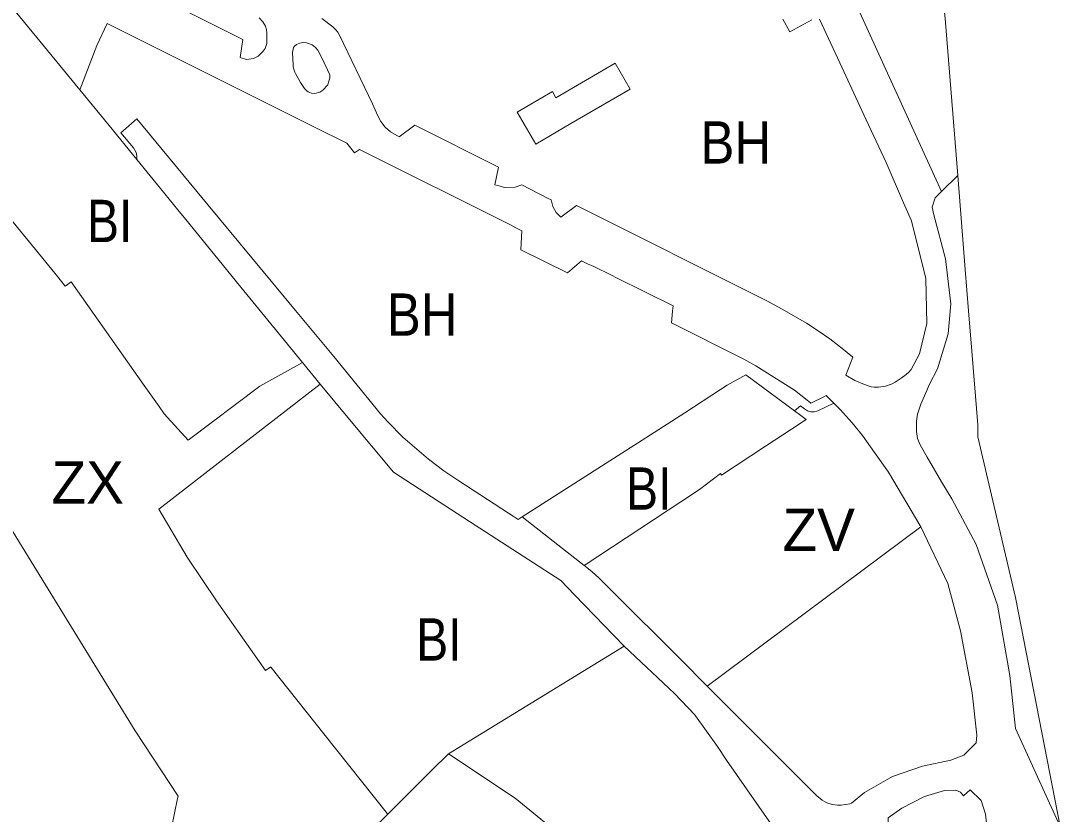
# Model space of a CAD drawing. Extents: x -650451 to -642268, y -1075216 to -1066610.
# Drawn here: x -645752.9 to -645458.3, y -1070452.4 to -1070227.5 of the extents above; entities that cross this region are included whole.
import ezdxf

# ---------------------------------------------------------------- set-up
doc = ezdxf.new("R2010")
doc.units = 0
doc.header["$LTSCALE"] = 4.8
for name, color, linetype, lineweight in [('1', 7, 'Continuous', 13), ('12', 7, 'Continuous', 13), ('15', 7, 'Continuous', 13), ('2', 7, 'Continuous', 13), ('30', 7, 'Continuous', 13), ('40', 7, 'Continuous', 13), ('43', 7, 'Continuous', 13), ('46', 7, 'Continuous', 13)]:
    doc.layers.add(name, color=color, linetype=linetype, lineweight=lineweight)
doc.layers.add('62', color=7, linetype='Continuous')

msp = doc.modelspace()

# ---------------------------------------------------------------- linework, layer by layer
at = {"layer": '1'}
msp.add_line((-645511.85, -1070331.21), (-645513.74, -1070330.61), dxfattribs=at)
for points in [[(-645499.142, -1070133.293), (-645493.76, -1070199.15), (-645490.95, -1070226.89), (-645487.361, -1070271.37), (-645491.94, -1070275.85)], [(-645685.15, -1070237.04), (-645685.63, -1070237.48), (-645686.92, -1070238.21), (-645688.89, -1070238.48), (-645690.7, -1070237.92), (-645689.98, -1070232.76), (-645718.13, -1070218.62), (-645721.5, -1070222.51), (-645722.3, -1070222.09), (-645723.12, -1070221.54), (-645723.86, -1070220.86), (-645724.56, -1070220.16), (-645725.12, -1070219.36), (-645725.6, -1070218.49), (-645726.35, -1070216.63), (-645726.4, -1070216.45), (-645726.9, -1070214.7), (-645727.06, -1070211.99), (-645727.08, -1070199.84), (-645727.01, -1070198.88), (-645726.74, -1070197.89)], [(-645491.94, -1070275.85), (-645515.14, -1070225.18)], [(-645736.13, -1070247.03), (-645731.34, -1070234.47), (-645728.35, -1070228.3)], [(-645728.35, -1070228.3), (-645669.6, -1070257.62), (-645660.43, -1070262.21), (-645658.26, -1070264.97), (-645656.89, -1070263.97), (-645614.09, -1070285.34), (-645612.62, -1070286.23)], [(-645685.29, -1070226.68), (-645684.27, -1070227.77), (-645683.55, -1070229.06), (-645683.24, -1070229.99), (-645683.1, -1070230.96), (-645683.1, -1070233.93)], [(-645652.09, -1070253.54), (-645653.25, -1070251.05), (-645662.54, -1070231.59), (-645663.06, -1070230.74), (-645663.7, -1070229.94), (-645664.41, -1070229.22), (-645667.58, -1070226.84)], [(-645536.96, -1070227.02), (-645534.91, -1070230.65), (-645528.67, -1070227.19)], [(-645526.54, -1070227.07), (-645520.8, -1070239.45), (-645513.98, -1070254.18), (-645507.67, -1070267.7), (-645502.73, -1070279.1), (-645500.48, -1070284.17), (-645496.38, -1070300.54), (-645496.11, -1070313.29), (-645498.18, -1070321.89), (-645500.52, -1070326.31), (-645501.23, -1070327.1), (-645501.97, -1070327.79), (-645503.39, -1070328.83), (-645505.07, -1070329.94), (-645505.94, -1070330.42), (-645507.86, -1070331.09), (-645509.83, -1070331.34), (-645510.85, -1070331.37), (-645511.08, -1070331.33), (-645511.85, -1070331.21)], [(-645683.1, -1070233.93), (-645683.64, -1070235.31), (-645684.17, -1070236.13), (-645685.15, -1070237.04)], [(-645675.05, -1070242.39), (-645675.19, -1070242.01), (-645675.38, -1070241.46), (-645675.68, -1070240.52), (-645675.72, -1070239.98), (-645675.84, -1070236.5), (-645675.72, -1070235.56), (-645675.57, -1070235.09), (-645675.3, -1070234.68), (-645674.76, -1070234.24), (-645673.84, -1070233.86), (-645672.93, -1070233.69), (-645671.93, -1070233.74), (-645670.27, -1070234.34), (-645669.32, -1070235.05), (-645668.66, -1070235.81), (-645667.82, -1070237.39), (-645665.95, -1070241.42), (-645665.29, -1070242.79), (-645665.3, -1070243.77), (-645665.63, -1070244.88), (-645665.9, -1070245.66), (-645667.27, -1070247.14), (-645668.09, -1070247.68)], [(-645672.5, -1070246.67), (-645673.57, -1070244.99), (-645675.05, -1070242.39)], [(-645719.97, -1070266.78), (-645727.82, -1070257.18), (-645736.13, -1070247.03)], [(-645671.41, -1070247.65), (-645671.82, -1070247.37), (-645672.5, -1070246.67)], [(-645668.09, -1070247.68), (-645669.55, -1070248.13), (-645670.52, -1070248.05), (-645671.41, -1070247.65)], [(-645649.58, -1070257.64), (-645650.82, -1070256.08), (-645651.31, -1070255.21), (-645652.09, -1070253.54)], [(-645610.79, -1070368.09), (-645611.962, -1070368.839), (-645613.38, -1070367.92), (-645614.7, -1070367.06), (-645628.75, -1070357.93), (-645632.95, -1070355.11), (-645637.36, -1070351.79), (-645644.64, -1070345.53), (-645648.88, -1070341.2), (-645650.9, -1070338.92), (-645664.18, -1070322.7), (-645675, -1070309.61), (-645699.8, -1070279.74), (-645719.96, -1070255.28), (-645724.49, -1070259.22), (-645720.96, -1070263.53), (-645720.2, -1070264.87), (-645719.99, -1070265.86), (-645719.97, -1070266.78)], [(-645641.19, -1070257.07), (-645645.66, -1070260.4), (-645648.09, -1070258.94), (-645649.58, -1070257.64)], [(-645617.72, -1070274.23), (-645618.51, -1070273.95), (-645617.47, -1070269.03), (-645641.19, -1070257.07)], [(-645599.83, -1070283.19), (-645601.11, -1070281.84), (-645602.09, -1070280.09), (-645602.55, -1070278.27), (-645603.41, -1070277.84), (-645610.88, -1070274), (-645612.82, -1070274.62), (-645615.79, -1070274.73), (-645617.72, -1070274.23)], [(-645530.25, -1070313.22), (-645537.1, -1070309.2), (-645541.5, -1070306.9), (-645595.35, -1070279.9), (-645599.83, -1070283.19)], [(-645612.62, -1070286.23), (-645610.9, -1070287.06), (-645611.16, -1070292.44)], [(-645611.16, -1070292.44), (-645597.98, -1070298.96), (-645594, -1070295.5)], [(-645594, -1070295.5), (-645592.29, -1070296.36), (-645590.5, -1070297.12), (-645585.46, -1070299.64), (-645584.05, -1070300.34), (-645568.03, -1070308.34)], [(-645568.03, -1070308.34), (-645568.15, -1070309.82), (-645568.43, -1070313.14), (-645548.02, -1070323.38), (-645544.53, -1070325.28), (-645533.6, -1070332.18), (-645530.01, -1070335.06), (-645529.13, -1070335.77)], [(-645519.05, -1070327.91), (-645517.1, -1070322.89), (-645519.69, -1070320.69), (-645523.65, -1070317.65), (-645526.89, -1070315.37), (-645530.25, -1070313.22)], [(-645533.65, -1070338.05), (-645547.45, -1070327.81), (-645552.7, -1070330.8), (-645554.62, -1070332.05), (-645564.67, -1070338.61), (-645575.78, -1070345.71), (-645610.79, -1070368.09)], [(-645513.74, -1070330.61), (-645516.54, -1070329.46), (-645519.05, -1070327.91)], [(-645529.13, -1070335.77), (-645528.96, -1070335.9), (-645525.29, -1070334.08), (-645524.65, -1070333.76)], [(-645524.65, -1070333.76), (-645522.82, -1070335.53), (-645522.51, -1070335.85)], [(-645522.51, -1070335.85), (-645526.99, -1070338.05), (-645527.32, -1070338.15), (-645527.96, -1070338.33), (-645528.45, -1070338.37), (-645528.96, -1070338.33), (-645529.9, -1070338.05), (-645530.76, -1070337.5), (-645531.89, -1070336.61), (-645533.65, -1070338.05)], [(-645505.89, -1070470.28), (-645506.94, -1070459.72), (-645507.07, -1070453.47), (-645503.21, -1070450.74), (-645496.76, -1070447.39), (-645491.1, -1070445.67), (-645487.86, -1070445.62), (-645486.55, -1070446.19), (-645485.77, -1070447.23), (-645483.85, -1070445.46), (-645480.71, -1070448.54), (-645479.45, -1070452.44), (-645477.83, -1070467.43), (-645478.2, -1070492.9)]]:
    msp.add_lwpolyline(points, dxfattribs=at)
msp.add_lwpolyline([(-645602.21, -1070247.58), (-645612.19, -1070253.36), (-645606.9, -1070262.43), (-645596.98, -1070256.64), (-645580.2, -1070246.83), (-645584.45, -1070239.54), (-645601.21, -1070249.32)], close=True, dxfattribs=at)
at = {"layer": '12'}
msp.add_line((-645631.63, -1070435.3), (-645581.88, -1070404.79), dxfattribs=at)
for points in [[(-645581.88, -1070404.79), (-645567.63, -1070418.2), (-645561.93, -1070424.15), (-645561.67, -1070424.51), (-645555.45, -1070433.22), (-645552.84, -1070437.12), (-645538.09, -1070458.33), (-645541.31, -1070470.02), (-645542.06, -1070472.61)], [(-645569.97, -1070488.3), (-645572.86, -1070481.41), (-645575.7, -1070477.77), (-645590.966, -1070465.607), (-645594.62, -1070462.7), (-645612.77, -1070447.82), (-645631.63, -1070435.3)]]:
    msp.add_lwpolyline(points, dxfattribs=at)
at = {"layer": '15'}
msp.add_line((-645652.09, -1070253.54), (-645651.31, -1070255.21), dxfattribs=at)
for points in [[(-645727.06, -1070211.99), (-645726.9, -1070214.7), (-645726.4, -1070216.45), (-645726.35, -1070216.63), (-645725.6, -1070218.49), (-645725.12, -1070219.36), (-645724.56, -1070220.16), (-645723.86, -1070220.86), (-645723.12, -1070221.54), (-645722.3, -1070222.09), (-645721.5, -1070222.51), (-645718.13, -1070218.62), (-645689.98, -1070232.76), (-645690.7, -1070237.92), (-645688.89, -1070238.48), (-645686.92, -1070238.21), (-645685.63, -1070237.48), (-645685.15, -1070237.04)], [(-645736.13, -1070247.03), (-645757.46, -1070220.95), (-645785.59, -1070247.22)], [(-645515.14, -1070225.18), (-645491.94, -1070275.85)], [(-645728.35, -1070228.3), (-645731.34, -1070234.47), (-645736.13, -1070247.03)], [(-645656.89, -1070263.97), (-645658.26, -1070264.97), (-645660.43, -1070262.21), (-645669.6, -1070257.62), (-645728.35, -1070228.3)], [(-645683.24, -1070229.99), (-645683.55, -1070229.06), (-645684.27, -1070227.77), (-645685.29, -1070226.68)], [(-645667.58, -1070226.84), (-645664.41, -1070229.22), (-645663.7, -1070229.94), (-645663.06, -1070230.74), (-645662.54, -1070231.59), (-645653.25, -1070251.05), (-645652.09, -1070253.54)], [(-645528.67, -1070227.19), (-645534.91, -1070230.65), (-645536.96, -1070227.02)], [(-645511.85, -1070331.21), (-645511.08, -1070331.33), (-645510.85, -1070331.37), (-645509.83, -1070331.34), (-645507.86, -1070331.09), (-645505.94, -1070330.42), (-645505.07, -1070329.94), (-645503.39, -1070328.83), (-645501.97, -1070327.79), (-645501.23, -1070327.1), (-645500.52, -1070326.31), (-645498.18, -1070321.89), (-645496.11, -1070313.29), (-645496.38, -1070300.54), (-645500.48, -1070284.17), (-645502.73, -1070279.1), (-645507.67, -1070267.7), (-645513.98, -1070254.18), (-645520.8, -1070239.45), (-645526.54, -1070227.07)], [(-645685.15, -1070237.04), (-645684.17, -1070236.13), (-645683.64, -1070235.31), (-645683.1, -1070233.93), (-645683.1, -1070230.96), (-645683.24, -1070229.99)], [(-645667.27, -1070247.14), (-645665.9, -1070245.66), (-645665.63, -1070244.88), (-645665.3, -1070243.77), (-645665.29, -1070242.79), (-645665.95, -1070241.42), (-645667.82, -1070237.39), (-645668.66, -1070235.81), (-645669.32, -1070235.05), (-645670.27, -1070234.34), (-645671.93, -1070233.74), (-645672.93, -1070233.69), (-645673.84, -1070233.86), (-645674.76, -1070234.24), (-645675.3, -1070234.68), (-645675.57, -1070235.09), (-645675.72, -1070235.56), (-645675.84, -1070236.5), (-645675.72, -1070239.98), (-645675.68, -1070240.52), (-645675.38, -1070241.46), (-645675.19, -1070242.01), (-645675.05, -1070242.39)], [(-645675.05, -1070242.39), (-645673.57, -1070244.99), (-645672.5, -1070246.67)], [(-645672.5, -1070246.67), (-645671.82, -1070247.37), (-645671.41, -1070247.65), (-645670.52, -1070248.05)], [(-645670.52, -1070248.05), (-645669.55, -1070248.13), (-645668.09, -1070247.68), (-645667.27, -1070247.14)], [(-645719.97, -1070266.78), (-645719.99, -1070265.86), (-645720.2, -1070264.87), (-645720.96, -1070263.53), (-645724.49, -1070259.22), (-645719.96, -1070255.28), (-645699.8, -1070279.74), (-645675, -1070309.61), (-645664.18, -1070322.7), (-645650.9, -1070338.92), (-645648.88, -1070341.2), (-645644.64, -1070345.53), (-645637.36, -1070351.79), (-645632.95, -1070355.11), (-645628.75, -1070357.93), (-645614.7, -1070367.06), (-645613.38, -1070367.92), (-645611.962, -1070368.839), (-645610.79, -1070368.09), (-645593.25, -1070381.88)], [(-645651.31, -1070255.21), (-645650.82, -1070256.08), (-645649.58, -1070257.64)], [(-645649.58, -1070257.64), (-645648.09, -1070258.94), (-645645.66, -1070260.4), (-645641.19, -1070257.07), (-645617.47, -1070269.03)], [(-645673.07, -1070324.33), (-645689.64, -1070304.02), (-645706.14, -1070283.79), (-645708.38, -1070281.04), (-645713.26, -1070275.04), (-645719.97, -1070266.78)], [(-645611.16, -1070292.44), (-645610.9, -1070287.06), (-645612.62, -1070286.23), (-645614.09, -1070285.34), (-645656.89, -1070263.97)], [(-645617.47, -1070269.03), (-645618.51, -1070273.95), (-645617.72, -1070274.23)], [(-645617.72, -1070274.23), (-645615.79, -1070274.73), (-645612.82, -1070274.62), (-645610.88, -1070274), (-645603.41, -1070277.84), (-645602.55, -1070278.27), (-645602.09, -1070280.09), (-645601.11, -1070281.84), (-645599.83, -1070283.19)], [(-645491.94, -1070275.85), (-645493.8, -1070277.67), (-645494.57, -1070280.34), (-645494.12, -1070282.52), (-645490.79, -1070294.93), (-645489.31, -1070307.77), (-645490.03, -1070316.27), (-645493.05, -1070326.11), (-645495.44, -1070330.67), (-645496.12, -1070332.34), (-645497.83, -1070336.16), (-645498.75, -1070338.98), (-645499.01, -1070340.96), (-645499.09, -1070343.91), (-645498.74, -1070345.87), (-645498, -1070347.74), (-645496.02, -1070351.15), (-645491.97, -1070358.14), (-645488.99, -1070362.96)], [(-645599.83, -1070283.19), (-645595.35, -1070279.9), (-645541.5, -1070306.9), (-645537.1, -1070309.2), (-645530.25, -1070313.22), (-645526.89, -1070315.37), (-645523.65, -1070317.65), (-645519.69, -1070320.69)], [(-645594, -1070295.5), (-645597.98, -1070298.96), (-645611.16, -1070292.44)], [(-645584.05, -1070300.34), (-645585.46, -1070299.64), (-645590.5, -1070297.12), (-645592.29, -1070296.36), (-645594, -1070295.5)], [(-645548.02, -1070323.38), (-645568.43, -1070313.14), (-645568.15, -1070309.82), (-645568.03, -1070308.34), (-645584.05, -1070300.34)], [(-645519.69, -1070320.69), (-645517.1, -1070322.89), (-645519.05, -1070327.91)], [(-645581.88, -1070404.79), (-645595.96, -1070390.23), (-645599.86, -1070386.2), (-645625.71, -1070369.4), (-645647.28, -1070355.49), (-645659.71, -1070340.52), (-645668.02, -1070330.52), (-645673.07, -1070324.33)], [(-645525.29, -1070334.08), (-645528.96, -1070335.9), (-645529.13, -1070335.77), (-645530.01, -1070335.06), (-645533.6, -1070332.18), (-645544.53, -1070325.28), (-645548.02, -1070323.38)], [(-645519.05, -1070327.91), (-645516.54, -1070329.46), (-645513.74, -1070330.61), (-645511.85, -1070331.21)], [(-645522.51, -1070335.85), (-645522.82, -1070335.53), (-645524.65, -1070333.76), (-645525.29, -1070334.08)], [(-645517.31, -1070341.47), (-645520.71, -1070337.71), (-645522.51, -1070335.85)], [(-645497.81, -1070370.93), (-645506.98, -1070355.47), (-645510.91, -1070349.88), (-645514.32, -1070345.01), (-645517.31, -1070341.47)], [(-645488.99, -1070362.96), (-645482.16, -1070375.96), (-645476.12, -1070393.13), (-645472.61, -1070413.13), (-645470.99, -1070428.07), (-645461.32, -1070449.31), (-645458.32, -1070455.91)], [(-645483.29, -1070417.99), (-645486.54, -1070400.38), (-645490.19, -1070386.97), (-645497.81, -1070370.93)], [(-645593.25, -1070381.88), (-645592.94, -1070382.12), (-645590.96, -1070383.71), (-645589.08, -1070385.43), (-645562.28, -1070412.17), (-645562.06, -1070412.4), (-645558.36, -1070416.1)], [(-645542.06, -1070472.61), (-645541.31, -1070470.02), (-645538.09, -1070458.33), (-645552.84, -1070437.12), (-645555.45, -1070433.22), (-645561.67, -1070424.51), (-645561.93, -1070424.15), (-645567.63, -1070418.2), (-645581.88, -1070404.79)], [(-645558.36, -1070416.1), (-645527.34, -1070447.1), (-645525.75, -1070448.41), (-645524.42, -1070449.16), (-645522.95, -1070449.61), (-645521.41, -1070449.84), (-645520.4, -1070449.87), (-645517.95, -1070449.45), (-645517.44, -1070449.23), (-645513.81, -1070446.24), (-645505.88, -1070441.74), (-645497.33, -1070438.82), (-645489.34, -1070437.05), (-645485.67, -1070435.7), (-645482.18, -1070432.13), (-645481.93, -1070430.04), (-645483.29, -1070417.99)], [(-645479.45, -1070452.44), (-645480.71, -1070448.54), (-645483.85, -1070445.46), (-645485.77, -1070447.23), (-645486.55, -1070446.19), (-645487.86, -1070445.62), (-645491.1, -1070445.67), (-645496.76, -1070447.39), (-645503.21, -1070450.74), (-645507.07, -1070453.47), (-645506.94, -1070459.72), (-645505.89, -1070470.28), (-645509.73, -1070470.79)]]:
    msp.add_lwpolyline(points, dxfattribs=at)
at = {"layer": '2'}
for points in [[(-645785.59, -1070247.22), (-645757.46, -1070220.95), (-645736.13, -1070247.03)], [(-645673.07, -1070324.33), (-645685.17, -1070331.09), (-645705.43, -1070346.35), (-645712.21, -1070338.93), (-645713.66, -1070336.87), (-645717.87, -1070330.92), (-645738.64, -1070301.51), (-645740.25, -1070302.69), (-645742.73, -1070299.63), (-645743.21, -1070299.04), (-645757.57, -1070281.48), (-645771.96, -1070263.88), (-645785.59, -1070247.22)], [(-645736.13, -1070247.03), (-645727.82, -1070257.18), (-645719.97, -1070266.78)], [(-645719.97, -1070266.78), (-645713.26, -1070275.04), (-645708.38, -1070281.04), (-645706.14, -1070283.79), (-645689.64, -1070304.02), (-645673.07, -1070324.33)], [(-645837.64, -1070295.83), (-645834.26, -1070303.42), (-645832.25, -1070305.65), (-645828.22, -1070310.11), (-645806.76, -1070328.54), (-645794.16, -1070338.86), (-645775.346, -1070326.977), (-645755.75, -1070371.21), (-645720.48, -1070428.75), (-645715.56, -1070436.27), (-645708.28, -1070447.28), (-645708.42, -1070447.94), (-645710.14, -1070456.31)], [(-645610.79, -1070368.09), (-645575.78, -1070345.71), (-645564.67, -1070338.61), (-645554.62, -1070332.05), (-645552.7, -1070330.8), (-645547.45, -1070327.81), (-645533.65, -1070338.05)], [(-645648.9, -1070452.38), (-645648.95, -1070452.32), (-645666.99, -1070429.58), (-645681.89, -1070410.81), (-645682.02, -1070410.65), (-645683.52, -1070411.71), (-645697.44, -1070391.91), (-645701.32, -1070386.14), (-645705.74, -1070379.56), (-645713.73, -1070365.9), (-645692.34, -1070349.34), (-645668.02, -1070330.52)], [(-645668.02, -1070330.52), (-645659.71, -1070340.52), (-645647.28, -1070355.49), (-645625.71, -1070369.4), (-645599.86, -1070386.2), (-645595.96, -1070390.23), (-645581.88, -1070404.79), (-645631.63, -1070435.3)], [(-645533.65, -1070338.05), (-645531.79, -1070339.43), (-645530.35, -1070340.49), (-645534.51, -1070343.21), (-645541.88, -1070348.04), (-645554.27, -1070356.33), (-645554.55, -1070355.86), (-645560.57, -1070360.38), (-645565.53, -1070363.64), (-645593.25, -1070381.88), (-645610.79, -1070368.09)], [(-645631.63, -1070435.3), (-645636.42, -1070439.93), (-645648.9, -1070452.38)]]:
    msp.add_lwpolyline(points, dxfattribs=at)
at = {"layer": '30'}
msp.add_lwpolyline([(-645602.21, -1070247.58), (-645601.21, -1070249.32), (-645584.45, -1070239.54), (-645580.2, -1070246.83), (-645596.98, -1070256.64), (-645606.9, -1070262.43), (-645612.19, -1070253.36)], close=True, dxfattribs=at)
at = {"layer": '40'}
for points in [[(-645533.65, -1070338.05), (-645531.89, -1070336.61), (-645530.76, -1070337.5), (-645529.9, -1070338.05), (-645528.96, -1070338.33), (-645528.45, -1070338.37), (-645527.96, -1070338.33), (-645527.32, -1070338.15), (-645526.99, -1070338.05), (-645522.51, -1070335.85)], [(-645522.51, -1070335.85), (-645520.71, -1070337.71), (-645517.31, -1070341.47)], [(-645593.25, -1070381.88), (-645565.53, -1070363.64), (-645560.57, -1070360.38), (-645554.55, -1070355.86), (-645554.27, -1070356.33), (-645541.88, -1070348.04), (-645534.51, -1070343.21), (-645530.35, -1070340.49), (-645531.79, -1070339.43), (-645533.65, -1070338.05)], [(-645517.31, -1070341.47), (-645514.32, -1070345.01), (-645510.91, -1070349.88), (-645506.98, -1070355.47), (-645497.81, -1070370.93), (-645558.36, -1070416.1)], [(-645558.36, -1070416.1), (-645562.06, -1070412.4), (-645562.28, -1070412.17), (-645589.08, -1070385.43), (-645590.96, -1070383.71), (-645592.94, -1070382.12), (-645593.25, -1070381.88)]]:
    msp.add_lwpolyline(points, dxfattribs=at)
at = {"layer": '43'}
for points in [[(-645785.59, -1070247.22), (-645771.96, -1070263.88), (-645757.57, -1070281.48), (-645743.21, -1070299.04), (-645742.73, -1070299.63), (-645740.25, -1070302.69), (-645738.64, -1070301.51), (-645717.87, -1070330.92), (-645713.66, -1070336.87), (-645712.21, -1070338.93), (-645705.43, -1070346.35), (-645685.17, -1070331.09), (-645673.07, -1070324.33), (-645668.02, -1070330.52)], [(-645710.14, -1070456.31), (-645708.42, -1070447.94), (-645708.28, -1070447.28), (-645715.56, -1070436.27), (-645720.48, -1070428.75), (-645755.75, -1070371.21), (-645775.346, -1070326.977), (-645794.16, -1070338.86), (-645806.76, -1070328.54), (-645828.22, -1070310.11), (-645832.25, -1070305.65), (-645834.26, -1070303.42), (-645837.64, -1070295.83)], [(-645668.02, -1070330.52), (-645692.34, -1070349.34), (-645713.73, -1070365.9), (-645705.74, -1070379.56), (-645701.32, -1070386.14), (-645697.44, -1070391.91), (-645683.52, -1070411.71), (-645682.02, -1070410.65), (-645681.89, -1070410.81), (-645666.99, -1070429.58), (-645648.95, -1070452.32), (-645648.9, -1070452.38), (-645665.6, -1070469.04)]]:
    msp.add_lwpolyline(points, dxfattribs=at)
at = {"layer": '46'}
for points in [[(-645487.361, -1070271.37), (-645490.95, -1070226.89), (-645493.76, -1070199.15), (-645499.142, -1070133.293)], [(-645458.32, -1070455.91), (-645471, -1070391), (-645481.67, -1070345.39), (-645481.65, -1070342.07), (-645483.34, -1070321.17), (-645484.27, -1070309.7), (-645485.21, -1070298.03), (-645487.361, -1070271.37)]]:
    msp.add_lwpolyline(points, dxfattribs=at)

# ---------------------------------------------------------------- texts
at = {"layer": '62'}
for s, width, p in [('BH', 0.9, (-645560.289, -1070267.977)), ('BI', 0.85, (-645734.122, -1070290.24)), ('BH', 0.9, (-645649.148, -1070316.783)), ('BI', 0.85, (-645581.363, -1070366.1)), ('BI', 0.85, (-645640.846, -1070408.87))]:
    msp.add_text(s, height=12, dxfattribs=dict(at, width=width)).set_placement(p)
for s, p in [('ZX', (-645744.15, -1070364.356)), ('ZV', (-645537.003, -1070377.826))]:
    msp.add_text(s, height=12, dxfattribs=at).set_placement(p)

doc.saveas('drawing.dxf')
